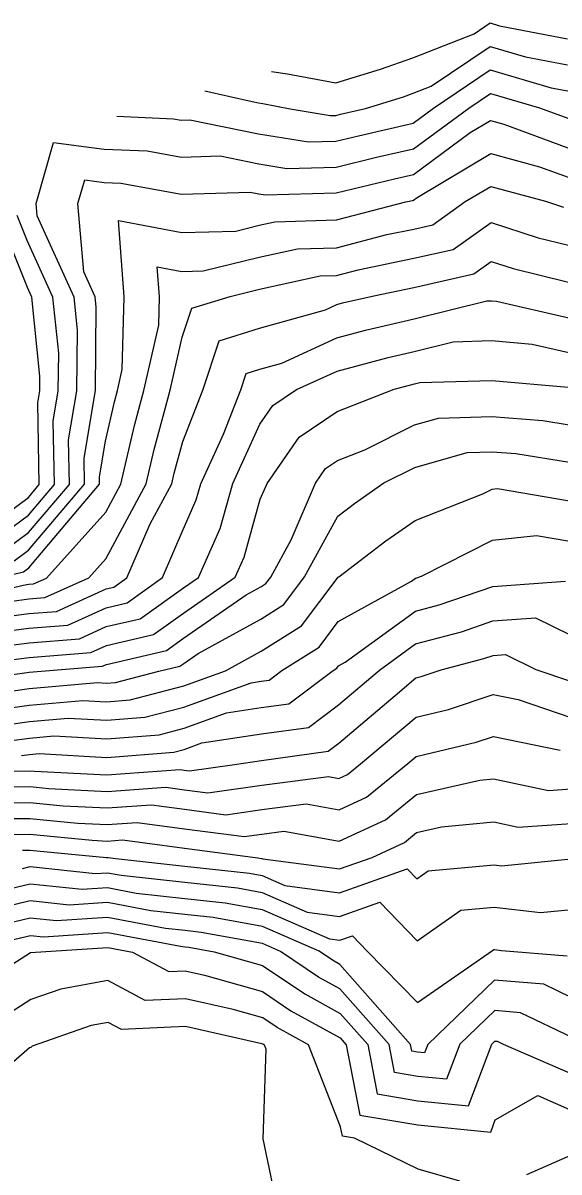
# Model space of a CAD drawing. Extents: x 42655 to 43811, y -141820 to -141156.
# Drawn here: x 42929.3 to 42964.5, y -141330.3 to -141254.6 of the extents above; entities that cross this region are included whole.
import ezdxf

# ---------------------------------------------------------------- set-up
doc = ezdxf.new("R2010")
doc.units = 0
doc.layers.add('ZE_HICN', color=7, linetype='Continuous')
doc.layers.add('ZE_LWCN', color=7, linetype='Continuous')

msp = doc.modelspace()

# ---------------------------------------------------------------- linework, layer by layer
at = {"layer": 'ZE_HICN'}
for points in [[(42928.682, -141290.019), (42929.623, -141289.324), (42933.302, -141284.977), (42933.269, -141283.266), (42934.015, -141278.811), (42934.076, -141273.326), (42934.007, -141272.649), (42933.254, -141270.992), (42932.871, -141266.491), (42933.315, -141264.936), (42934.598, -141265.102), (42935.696, -141265.149), (42939.689, -141265.875), (42944.205, -141265.746), (42944.777, -141265.861), (42945.193, -141265.93), (42949.865, -141265.799), (42953.691, -141264.871), (42954.947, -141264.582), (42958.689, -141261.823), (42960.019, -141261.026), (42960.903, -141261.267), (42965.115, -141262.822)], [(42926.622, -141294.837), (42929.647, -141294.45), (42932.208, -141294.249), (42934.728, -141293.109), (42936.1, -141292.791), (42938.43, -141291.116), (42939.792, -141287.948), (42940.657, -141286.002), (42940.956, -141284.942), (42942.451, -141281.679), (42943.584, -141278.767), (42943.943, -141277.688), (42944.831, -141277.409), (42946.275, -141277.003), (42949.91, -141275.338), (42951.782, -141274.836), (42954.992, -141274.091), (42959.765, -141272.903), (42960.074, -141272.894), (42960.403, -141272.923), (42965.168, -141274.015)], [(42926.73, -141299.933), (42929.67, -141299.511), (42933.189, -141299.202), (42934.757, -141299.289), (42936.307, -141299.166), (42939.841, -141298.248), (42942.576, -141297.259), (42944.918, -141295.973), (42947.57, -141294.295), (42949.983, -141291.091), (42950.037, -141291.062), (42953.132, -141288.711), (42955.054, -141287.372), (42959.516, -141285.604), (42960.132, -141285.29), (42960.466, -141285.255), (42965.224, -141286.077)], [(42925.763, -141304.9), (42929.695, -141304.882), (42930.959, -141305.006), (42934.785, -141305.193), (42938.652, -141304.918), (42939.873, -141305.082), (42941.406, -141305.284), (42944.959, -141304.782), (42949.362, -141304.217), (42950.045, -141304.338), (42950.614, -141304.074), (42951.468, -141303.38), (42955.115, -141300.308), (42957.262, -141299.795), (42960.196, -141298.807), (42961.829, -141299.145), (42965.291, -141300.33)], [(42929.212, -141310.263), (42929.72, -141310.143), (42934.005, -141310.6), (42934.81, -141310.546), (42935.72, -141310.718), (42939.901, -141311.178), (42943.364, -141311.551), (42944.992, -141311.848), (42947.958, -141313.144), (42950.088, -141313.429), (42952.727, -141312.498), (42955.183, -141315.035), (42958.072, -141313.023), (42960.261, -141312.82), (42963.305, -141313.173), (42965.35, -141312.976)], [(42926.415, -141317.938), (42929.746, -141315.807), (42934.833, -141315.469), (42936.463, -141315.776), (42938.861, -141317.058), (42939.928, -141317.007), (42941.202, -141317.295), (42945.023, -141318.377), (42946.889, -141319.637), (42950.125, -141321.423), (42950.523, -141321.873), (42951.415, -141326.498), (42955.24, -141327.151), (42960.028, -141327.625), (42960.327, -141326.824), (42963.129, -141325.217), (42965.412, -141326.215)]]:
    msp.add_lwpolyline(points, dxfattribs=at)
at = {"layer": 'ZE_LWCN'}
for points in [[(42945.612, -141257.795), (42946.652, -141257.948), (42949.831, -141258.56), (42952.777, -141257.647), (42954.912, -141256.898), (42958.941, -141255.318), (42959.989, -141254.611), (42960.615, -141254.794), (42965.082, -141255.646)], [(42941.216, -141259.071), (42944.34, -141259.78), (42944.749, -141259.876), (42945.041, -141259.919), (42946.833, -141260.263), (42949.469, -141260.702), (42949.841, -141260.692), (42950.146, -141260.618), (42951.785, -141260.24), (42954.291, -141259.463), (42954.922, -141259.241), (42956.114, -141258.774), (42959.996, -141256.155), (42962.315, -141256.833), (42965.09, -141257.363)], [(42935.427, -141260.752), (42939.161, -141260.911), (42939.666, -141261.003), (42940.238, -141260.987), (42944.759, -141261.898), (42948.043, -141262.445), (42949.849, -141262.394), (42951.328, -141262.036), (42954.932, -141261.205), (42956.268, -141260.219), (42960.003, -141257.7), (42964.015, -141258.873), (42965.098, -141259.079)], [(42928.082, -141289.298), (42929.617, -141288.163), (42932.31, -141284.982), (42932.254, -141282.048), (42932.795, -141278.817), (42932.839, -141274.839), (42932.617, -141272.655), (42930.19, -141267.316), (42930.121, -141266.504), (42931.268, -141262.481), (42934.587, -141262.909), (42937.428, -141263.03), (42939.678, -141263.439), (42942.222, -141263.366), (42944.768, -141263.88), (42946.618, -141264.188), (42949.857, -141264.097), (42952.51, -141263.453), (42954.94, -141262.893), (42958.581, -141260.208), (42960.011, -141259.244), (42963.234, -141260.187), (42965.106, -141260.878)], [(42927.523, -141291.167), (42929.283, -141290.739), (42929.628, -141290.484), (42934.294, -141284.973), (42934.284, -141284.484), (42934.677, -141282.138), (42935.277, -141279.546), (42935.475, -141278.805), (42935.789, -141277.43), (42935.911, -141272.64), (42935.546, -141267.613), (42939.701, -141268.411), (42943.251, -141268.305), (42944.787, -141267.929), (42945.833, -141267.699), (42949.873, -141267.579), (42954.454, -141266.39), (42954.873, -141266.289), (42954.955, -141266.27), (42955.2, -141266.089), (42960.029, -141263.196), (42963.239, -141264.07), (42965.125, -141264.766)], [(42924.551, -141292.75), (42929.262, -141291.609), (42929.633, -141291.562), (42929.948, -141291.537), (42930.799, -141291.152), (42934.699, -141286.81), (42935.695, -141284.966), (42936.585, -141281.116), (42937.206, -141278.796), (42938.186, -141274.498), (42938.234, -141272.629), (42938.092, -141270.667), (42939.713, -141270.979), (42941.099, -141270.937), (42944.797, -141270.032), (42947.316, -141269.478), (42949.882, -141269.402), (42953.194, -141268.543), (42954.964, -141268.174), (42956.211, -141267.894), (42958.36, -141266.372), (42960.039, -141265.366), (42963.645, -141266.347), (42964.817, -141266.726)], [(42927.481, -141288.578), (42929.612, -141287.002), (42931.318, -141284.987), (42931.239, -141280.83), (42931.575, -141278.823), (42931.602, -141276.352), (42931.227, -141272.662), (42929.527, -141268.923), (42928.874, -141267.292)], [(42926.881, -141287.857), (42929.606, -141285.842), (42930.326, -141284.991), (42930.223, -141279.612), (42930.355, -141278.828), (42930.365, -141277.864), (42929.837, -141272.668), (42929.542, -141272.019), (42928.052, -141268.298)], [(42928.382, -141292.685), (42929.638, -141292.525), (42930.701, -141292.441), (42933.579, -141291.139), (42934.713, -141289.876), (42937.368, -141284.958), (42937.894, -141282.686), (42938.936, -141278.788), (42939.733, -141275.295), (42940.365, -141273.395), (42942.879, -141272.607), (42944.807, -141272.136), (42948.799, -141271.258), (42949.89, -141271.225), (42951.299, -141270.86), (42954.973, -141270.093), (42957.562, -141269.514), (42960.05, -141267.751), (42963.158, -141268.754), (42965.145, -141269.239)], [(42927.502, -141293.761), (42929.642, -141293.487), (42931.455, -141293.345), (42934.723, -141291.866), (42935.232, -141291.748), (42936.096, -141291.127), (42937.617, -141287.59), (42939.042, -141284.951), (42939.203, -141284.256), (42939.765, -141282.152), (42941.078, -141278.778), (42942.154, -141275.541), (42944.819, -141274.706), (42949.149, -141273.488), (42949.899, -141273.145), (42950.286, -141273.041), (42952.347, -141272.563), (42954.982, -141272.013), (42958.912, -141271.134), (42960.062, -141270.319), (42961.499, -141270.783), (42965.157, -141271.675)], [(42925.742, -141295.913), (42929.651, -141295.413), (42932.962, -141295.153), (42934.734, -141294.351), (42936.969, -141293.833), (42939.81, -141291.791), (42940.796, -141291.105), (42942.227, -141287.885), (42943.058, -141284.932), (42944.848, -141281.026), (42945.702, -141279.798), (42947.26, -141278.749), (42949.92, -141277.531), (42953.278, -141276.631), (42955.002, -141276.231), (42957.565, -141275.593), (42960.087, -141275.516), (42962.761, -141275.752), (42965.178, -141276.306)], [(42924.862, -141296.989), (42929.656, -141296.376), (42933.716, -141296.057), (42934.74, -141295.594), (42937.838, -141294.875), (42939.818, -141293.452), (42943.207, -141291.094), (42943.797, -141289.768), (42944.871, -141285.95), (42945.312, -141284.921), (42947.431, -141281.872), (42949.932, -141280.189), (42953.679, -141278.719), (42954.774, -141278.426), (42955.012, -141278.371), (42955.365, -141278.283), (42960.099, -141278.139), (42965.119, -141278.581)], [(42925.114, -141297.993), (42929.66, -141297.341), (42929.921, -141297.319), (42934.469, -141296.961), (42934.746, -141296.836), (42938.707, -141295.917), (42939.826, -141295.113), (42943.947, -141292.246), (42944.898, -141291.723), (42945.244, -141291.504), (42945.562, -141291.083), (42946.892, -141288.644), (42948.492, -141284.906), (42949.159, -141283.946), (42949.947, -141283.415), (42951.745, -141282.711), (42955.025, -141281.066), (42956.6, -141280.616), (42960.11, -141280.52), (42963.462, -141280.779), (42965.201, -141281.057)], [(42925.922, -141298.963), (42929.665, -141298.426), (42934.146, -141298.033), (42934.752, -141298.066), (42935.351, -141298.019), (42938.195, -141297.28), (42939.575, -141296.96), (42939.834, -141296.774), (42940.785, -141296.112), (42944.908, -141293.848), (42946.407, -141292.9), (42947.784, -141291.072), (42949.965, -141287.075), (42951.069, -141286.236), (42953.007, -141284.885), (42955.038, -141283.867), (42958.488, -141282.881), (42960.121, -141282.836), (42961.68, -141282.957), (42965.212, -141283.522)], [(42927.539, -141300.903), (42929.675, -141300.596), (42932.233, -141300.372), (42934.763, -141300.512), (42937.263, -141300.314), (42939.847, -141299.642), (42944.275, -141298.042), (42944.927, -141297.943), (42945.443, -141297.872), (42946.281, -141297.242), (42948.733, -141295.69), (42949.997, -141294.012), (42954.81, -141291.358), (42955.072, -141291.168), (42955.16, -141291.144), (42955.473, -141291.036), (42960.148, -141288.657), (42963.051, -141288.355), (42965.237, -141288.733)], [(42928.347, -141301.872), (42929.68, -141301.681), (42931.276, -141301.541), (42934.769, -141301.734), (42938.22, -141301.461), (42939.854, -141301.037), (42942.654, -141300.024), (42944.935, -141299.679), (42946.742, -141299.43), (42949.673, -141297.226), (42949.896, -141297.085), (42950.011, -141296.933), (42950.448, -141296.691), (42955.082, -141293.322), (42956.634, -141292.914), (42960.162, -141291.697), (42964.951, -141291.353)], [(42929.155, -141302.842), (42929.685, -141302.766), (42930.32, -141302.71), (42934.774, -141302.957), (42939.176, -141302.609), (42939.86, -141302.431), (42941.032, -141302.007), (42944.944, -141301.415), (42948.041, -141300.988), (42950.023, -141299.498), (42952.706, -141297.212), (42955.092, -141295.477), (42958.109, -141294.683), (42960.173, -141293.971), (42962.975, -141293.77), (42965.265, -141294.885)], [(42924.896, -141303.86), (42929.69, -141303.837), (42930.011, -141303.869), (42934.78, -141304.102), (42939.6, -141303.759), (42939.867, -141303.795), (42940.202, -141303.839), (42943.178, -141303.419), (42944.952, -141303.151), (42949.34, -141302.546), (42950.034, -141302.023), (42953.733, -141298.873), (42955.102, -141297.719), (42955.46, -141297.633), (42956.768, -141297.193), (42959.583, -141296.452), (42960.184, -141296.245), (42960.998, -141296.186), (42963.007, -141297.164), (42965.28, -141297.941)], [(42926.63, -141305.941), (42929.7, -141305.926), (42931.906, -141306.142), (42934.79, -141306.283), (42937.705, -141306.076), (42939.879, -141306.368), (42942.61, -141306.728), (42944.967, -141306.395), (42947.887, -141306.02), (42950.055, -141306.406), (42951.858, -141305.568), (42954.57, -141303.366), (42955.127, -141302.897), (42959.064, -141301.956), (42960.209, -141301.571), (42964.61, -141302.482)], [(42927.497, -141306.981), (42929.705, -141306.971), (42932.854, -141307.279), (42934.795, -141307.374), (42936.757, -141307.235), (42939.885, -141307.655), (42943.814, -141308.172), (42944.974, -141308.009), (42946.412, -141307.824), (42950.065, -141308.474), (42953.103, -141307.061), (42955.138, -141305.409), (42959.311, -141304.448), (42960.222, -141304.362), (42963.823, -141305.128), (42965.313, -141305.028)], [(42928.365, -141308.022), (42929.71, -141308.015), (42933.801, -141308.416), (42934.8, -141308.465), (42935.81, -141308.393), (42939.891, -141308.941), (42944.699, -141309.575), (42944.958, -141309.603), (42944.982, -141309.607), (42945.026, -141309.626), (42950.073, -141310.3), (42952.231, -141309.54), (42954.348, -141308.555), (42955.15, -141307.904), (42956.794, -141307.525), (42960.235, -141307.202), (42961.846, -141307.545), (42965.324, -141307.31)], [(42929.232, -141309.062), (42929.715, -141309.06), (42934.749, -141309.553), (42934.805, -141309.556), (42934.862, -141309.552), (42935.361, -141309.618), (42939.896, -141310.117), (42944.161, -141310.577), (42944.987, -141310.728), (42946.492, -141311.385), (42950.08, -141311.865), (42954.528, -141310.296), (42955.164, -141310.954), (42955.913, -141310.432), (42960.248, -141310.032), (42960.734, -141310.088), (42965.334, -141309.645)], [(42928.062, -141311.669), (42929.725, -141311.276), (42933.153, -141311.642), (42934.815, -141311.531), (42936.693, -141311.885), (42939.906, -141312.238), (42942.568, -141312.525), (42944.998, -141312.968), (42949.424, -141314.903), (42950.095, -141314.993), (42950.927, -141314.7), (42951.899, -141315.704), (42955.202, -141319.094), (42960.156, -141315.665), (42960.231, -141315.613), (42960.274, -141315.609), (42960.737, -141315.662), (42965.056, -141316.016)], [(42965.377, -141318.774), (42963.523, -141317.89), (42960.284, -141317.625), (42955.888, -141321.848), (42955.679, -141322.407), (42955.218, -141322.362), (42954.849, -141322.299), (42954.763, -141321.853), (42950.103, -141316.583), (42949.609, -141316.311), (42948.732, -141315.719), (42945.003, -141314.089), (42941.771, -141313.5), (42939.911, -141313.299), (42937.666, -141313.052), (42934.819, -141312.515), (42932.302, -141312.683), (42929.731, -141312.409), (42926.912, -141313.075)], [(42965.389, -141321.386), (42961.99, -141319.765), (42960.293, -141319.626), (42957.991, -141321.838), (42957.129, -141324.146), (42955.225, -141323.958), (42953.704, -141323.698), (42953.35, -141321.86), (42950.11, -141318.197), (42948.702, -141317.42), (42946.2, -141315.73), (42945.008, -141315.209), (42940.974, -141314.474), (42939.916, -141314.36), (42938.638, -141314.219), (42934.824, -141313.5), (42931.45, -141313.724), (42929.736, -141313.542), (42925.762, -141314.481)], [(42924.854, -141315.83), (42929.741, -141314.675), (42930.598, -141314.766), (42934.828, -141314.484), (42939.611, -141315.386), (42939.921, -141315.42), (42940.177, -141315.448), (42941.838, -141315.751), (42945.015, -141316.651), (42947.796, -141318.528), (42950.118, -141319.81), (42951.936, -141321.866), (42952.56, -141325.098), (42955.233, -141325.555), (42958.578, -141325.886), (42960.093, -141321.828), (42960.302, -141321.627), (42960.457, -141321.64), (42960.845, -141321.825), (42965.401, -141323.818)], [(42957.995, -141330.848), (42955.254, -141330.068), (42951.065, -141328.033), (42950.271, -141327.897), (42950.153, -141327.286), (42948.046, -141321.885), (42945.982, -141320.746), (42945.031, -141320.103), (42943.083, -141319.551), (42939.937, -141318.841), (42937.299, -141318.968), (42934.843, -141317.654), (42931.745, -141318.205), (42929.761, -141318.904), (42928.103, -141319.964)], [(42946.091, -141333.008), (42945.068, -141328.061), (42945.257, -141322.16), (42945.155, -141321.898), (42945.076, -141321.854), (42945.039, -141321.83), (42944.964, -141321.808), (42939.945, -141320.675), (42935.738, -141320.877), (42934.856, -141320.406), (42933.744, -141320.603), (42929.865, -141321.97), (42929.776, -141322.05), (42929.686, -141322.078), (42924.708, -141326.422), (42924.017, -141327.318), (42919.626, -141327.758), (42919.35, -141327.846), (42918.19, -141328.187), (42914.556, -141331.71)], [(42965.425, -141329.106), (42962.374, -141330.439)]]:
    msp.add_lwpolyline(points, dxfattribs=at)

doc.saveas('drawing.dxf')
